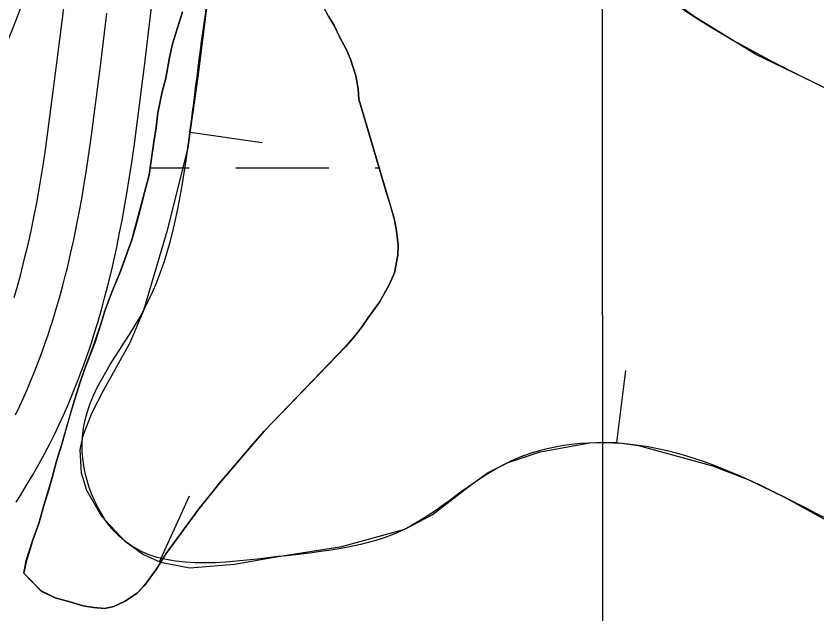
# Model space of a CAD drawing. Extents: x 3297735 to 3335592, y 670436 to 695807.
# Drawn here: x 3317413.1 to 3317688.7, y 692294.3 to 692500 of the extents above; entities that cross this region are included whole.
import ezdxf

# ---------------------------------------------------------------- set-up
doc = ezdxf.new("R2010")
doc.units = 0
for name, color, linetype in [('V-BORW-LINE', 7, 'Continuous'), ('V-GRID-MAJR', 7, 'Continuous'), ('V-RIVR-EDGE', 7, 'Continuous'), ('V-ROAD-CNTR', 7, 'Continuous'), ('V-SITE-VEGE', 7, 'Continuous'), ('V-TOPO-SHOR', 7, 'Continuous'), ('V-WETL-SWMP', 7, 'Continuous')]:
    doc.layers.add(name, color=color, linetype=linetype)

msp = doc.modelspace()

# ---------------------------------------------------------------- linework, layer by layer
at = {"layer": 'V-BORW-LINE'}
for p, q in [((3317472.99, 692460.04), (3317497.75, 692456.55)), ((3317619.78, 692353.28), (3317622.93, 692378.08)), ((3317462.53, 692312.26), (3317472.85, 692335.03))]:
    msp.add_line(p, q, dxfattribs=at)
for points in [[(3317690.29, 692475.87), (3317667.68, 692486.79), (3317646.41, 692499.83), (3317627.25, 692513.95)], [(3317478.72, 692503.63), (3317475.69, 692479.15), (3317472.25, 692454.79), (3317465.16, 692426.25), (3317456.82, 692398.4), (3317452.2, 692387.4), (3317443.17, 692371.3), (3317439.03, 692363.3), (3317435.96, 692355.24), (3317435.11, 692350.83), (3317435.5, 692342.9), (3317437.33, 692336.89), (3317442.48, 692327.98), (3317450.43, 692319.49), (3317456.99, 692314.77), (3317462.77, 692312.15), (3317472.95, 692310.25), (3317488.24, 692311.49), (3317503.36, 692314.05), (3317525.22, 692317.5), (3317546.88, 692323.53), (3317556.29, 692328.49), (3317568.89, 692338.23), (3317575.37, 692342.84), (3317582.47, 692346.47), (3317593.5, 692350.16), (3317610.56, 692353.26), (3317619.04, 692353.38), (3317627.32, 692352.33), (3317652.8, 692345.34), (3317665.3, 692340.46), (3317677.46, 692334.55), (3317720.54, 692310.8)]]:
    msp.add_lwpolyline(points, dxfattribs=at)
for points in [[(3317370.79, 692407.59), (3317421.45, 692521.68), (3317431.83, 692556.17), (3317438.86, 692610.37), (3317421.07, 692645.27), (3317380.99, 692664.47), (3317332.27, 692677.5), (3317285.76, 692673.88), (3317134.66, 692599.82), (3317097.14, 692591.64), (3317050.06, 692594.75), (3317013.43, 692582.69), (3316981, 692563.76), (3316945.8, 692546.96), (3316941.06, 692597.22), (3316967.35, 692641.64), (3317067.36, 692737.92), (3317132.75, 692809.2), (3317100.66, 692834.16), (3317054.01, 692826.91), (3317013.32, 692814.73), (3316984.22, 692791.33), (3316903.05, 692694.17), (3316870.45, 692649.44), (3316746.62, 692491.64), (3316723.23, 692446.34), (3316732.87, 692404.98), (3316762.03, 692332.15), (3316812.28, 692242.43), (3316850.17, 692216.89), (3316937.74, 692153.42), (3316979.98, 692128.75), (3317016.16, 692108.15), (3317038.4, 692088.38), (3317080.6, 692073.33), (3317123.42, 692100.39), (3317186.25, 692151.2), (3317307.36, 692288.97), (3317370.79, 692407.59)], [(3317992.88, 692210.82), (3318042.14, 692252.31), (3318065.21, 692275.38), (3318085.29, 692302.15), (3318081.29, 692346.37), (3318053.85, 692372.41), (3317848.97, 692417.25), (3317690.29, 692475.87), (3317646.41, 692499.83), (3317608.15, 692528.12), (3317575.85, 692551.49), (3317531.42, 692568.62), (3317494.72, 692549.43), (3317478.72, 692503.63), (3317472.25, 692454.79), (3317456.82, 692398.4), (3317435.96, 692355.24), (3317450.43, 692319.49), (3317503.36, 692314.05), (3317546.88, 692323.53), (3317582.47, 692346.47), (3317627.32, 692352.33), (3317677.46, 692334.55), (3317761.96, 692285.21), (3317806.15, 692254.94), (3317845.56, 692229.13), (3317900.59, 692214.94), (3317935.44, 692192.24), (3317992.88, 692210.82)]]:
    msp.add_spline(points, degree=3, dxfattribs=at)
at = {"layer": 'V-GRID-MAJR'}
msp.add_lwpolyline([(3317613.19, 694012.57), (3317614.99, 692249.17), (3317618.11, 689185.08), (3317621.45, 685897.36), (3317623.83, 683567.34), (3317626.56, 680885.93), (3317629.35, 678140.95), (3317631.33, 676194.39), (3317631.71, 675828.01)], dxfattribs=at)
at = {"layer": 'V-RIVR-EDGE'}
msp.add_spline([(3319555.14, 694014.55), (3319548.52, 694002.76), (3319539.36, 693985.79), (3319509.78, 693923.27), (3319496.46, 693903), (3319479.41, 693878.17), (3319464.01, 693854.58), (3319445.27, 693818.98), (3319424.44, 693775.51), (3319406.53, 693740.74), (3319395.69, 693713), (3319386.52, 693693.13), (3319372.79, 693671.61), (3319340.34, 693621.53), (3319316.61, 693580.14), (3319295.79, 693542.89), (3319282.06, 693520.96), (3319271.65, 693502.33), (3319267.89, 693489.49), (3319259.98, 693475.83), (3319250.42, 693465.08), (3319246.25, 693454.32), (3319237.93, 693442.32), (3319231.68, 693428.65), (3319225.43, 693414.99), (3319219.61, 693410.03), (3319205.47, 693391.42), (3319185.09, 693363.28), (3319164.7, 693327.69), (3319143.08, 693301.21), (3319109.39, 693253.21), (3319083.6, 693218.46), (3319061.14, 693187.85), (3319039.52, 693157.64), (3319018.29, 693123.29), (3318994.59, 693091.02), (3318949.68, 693031.86), (3318931.37, 693004.55), (3318913.08, 692981.38), (3318902.25, 692962.76), (3318892.68, 692944.55), (3318876.03, 692916.4), (3318861.86, 692887.84), (3318841.46, 692848.51), (3318822.29, 692807.53), (3318806.46, 692774.41), (3318803.1, 692758.66), (3318804.31, 692744.98), (3318808.02, 692734.61), (3318808.84, 692730.46), (3318817.11, 692725.47), (3318826.63, 692719.23), (3318832.83, 692713), (3318835.72, 692705.53), (3318835.27, 692692.27), (3318829.85, 692681.5), (3318819.88, 692669.09), (3318809.47, 692651.3), (3318783.24, 692602.87), (3318768.67, 692580.52), (3318760.79, 692575.98), (3318753.73, 692573.1), (3318747.11, 692573.94), (3318739.24, 692579.76), (3318735.53, 692585.58), (3318730.56, 692588.49), (3318721.44, 692588.1), (3318700.27, 692573.64), (3318679.48, 692549.66), (3318660.76, 692522.35), (3318646.6, 692493.37), (3318637.03, 692477.64), (3318624.96, 692456.95), (3318607.08, 692434.19), (3318599.98, 692413.49), (3318583.3, 692372.49), (3318565.82, 692342.28), (3318547.09, 692313.73), (3318534.2, 692295.52), (3318512.56, 692258.69), (3318488.02, 692224.76), (3318446.4, 692155.23), (3318418.11, 692112.61), (3318397.31, 692084.47), (3318386.91, 692066.68), (3318376.5, 692048.05), (3318354.44, 692011.22), (3318333.22, 691976.45), (3318316.13, 691940.02), (3318301.57, 691917.67), (3318275.38, 691884.99), (3318265.81, 691873), (3318250.82, 691844.85), (3318236.64, 691808.41), (3318222.07, 691781.09), (3318194.96, 691714.01), (3318179.96, 691684.2), (3318162.07, 691654.82), (3318140.84, 691619.64), (3318130.44, 691603.92), (3318120.89, 691595.24), (3318105.09, 691577.87), (3318090.12, 691558.42), (3318067.68, 691532.37), (3318043.56, 691501.75), (3318020.26, 691465.75), (3317998.21, 691433.06), (3317973.66, 691392.92), (3317962.42, 691371.81), (3317929.95, 691315.1), (3317907.9, 691282.41), (3317889.2, 691263.39), (3317870.48, 691238.16), (3317844.7, 691202.99), (3317833.05, 691186.02), (3317808.09, 691148.78), (3317780.64, 691109.47), (3317756.1, 691076.38), (3317731.98, 691045.35), (3317684.57, 690978.73), (3317668.76, 690954.73), (3317646.3, 690922.04), (3317635.48, 690907.15), (3317629.25, 690900.53), (3317620.1, 690889.36), (3317608.46, 690874.47), (3317601.4, 690867.03), (3317592.67, 690860.42), (3317585.59, 690845.93), (3317576.86, 690836), (3317565.64, 690821.11), (3317549.42, 690801.25), (3317522.4, 690767.75), (3317502.45, 690745), (3317489.97, 690727.62), (3317482.47, 690713.55), (3317479.54, 690701.12), (3317475.78, 690689.94), (3317474.94, 690683.31), (3317467.87, 690674.21), (3317451.65, 690653.94), (3317427.54, 690622.91), (3317406.33, 690593.95), (3317381.8, 690564.58), (3317328.18, 690504.62), (3317308.23, 690483.11), (3317290.78, 690466.16), (3317272.5, 690446.31), (3317248.81, 690422.74), (3317230.94, 690402.48), (3317202.23, 690356.54), (3317170.21, 690314.34), (3317129.47, 690266.36), (3317099.12, 690227.48), (3317085.82, 690212.59), (3317074.19, 690204.33), (3317063.38, 690189.85), (3317045.08, 690163.78), (3317020.95, 690128.61), (3316996.82, 690093.85), (3316970.63, 690059.1), (3316926.98, 690008.23), (3316891.65, 689970.6), (3316861.71, 689930.05), (3316828.03, 689887.86), (3316809.31, 689860.13), (3316797.25, 689841.93), (3316783.53, 689825.38), (3316737.37, 689762.08), (3316714.9, 689728.98), (3316681.64, 689687.61), (3316661.69, 689665.69), (3316647.97, 689646.66), (3316619.68, 689606.11), (3316602.63, 689581.28), (3316583.49, 689551.9), (3316563.93, 689519.62), (3316547.71, 689499.35), (3316541.89, 689491.9), (3316538.57, 689488.6), (3316532.31, 689474.1), (3316523.16, 689461.28), (3316509.03, 689445.15), (3316500.29, 689431.49), (3316493.22, 689419.9), (3316485.73, 689407.9), (3316486.11, 689397.12), (3316486.48, 689375.57), (3316487.29, 689371.01), (3316491.44, 689370.17), (3316493.5, 689366.43), (3316494.29, 689352.75), (3316496.75, 689341.56), (3316502.54, 689336.57), (3316504.2, 689334.08), (3316504.18, 689328.69), (3316501.27, 689325.8), (3316488.83, 689321.27), (3316487.17, 689319.61), (3316487.16, 689316.71), (3316492.96, 689316.7), (3316502.08, 689318.33), (3316508.3, 689318.32), (3316513.27, 689314.99), (3316516.58, 689314.98), (3316524.87, 689314.55), (3316535.62, 689303.33), (3316544.71, 689293.36), (3316545.54, 689290.04), (3316543.46, 689287.97), (3316525.66, 689296.72), (3316509.92, 689304.22), (3316502.06, 689307.14), (3316490.45, 689308.41), (3316482.58, 689308.02), (3316478.02, 689308.03), (3316473.47, 689311.77), (3316449.46, 689323.85), (3316424.59, 689324.74), (3316401.79, 689323.14), (3316381.47, 689318.22), (3316366.54, 689316.18), (3316352.85, 689311.24), (3316334.16, 689295.54), (3316302.2, 689277.79), (3316275.21, 689257.14), (3316266.49, 689249.28), (3316249.02, 689224.04), (3316230.28, 689191.76), (3316217.78, 689162.78), (3316200.69, 689125.93), (3316182.37, 689092.82), (3316162.8, 689054.73), (3316141.17, 689024.94), (3316114.57, 688996.41), (3316081.77, 688971.62), (3316036.89, 688926.14), (3316007.39, 688897.61), (3315987.04, 688880.67), (3315970.01, 688865.79), (3315959.63, 688858.77), (3315957.13, 688852.14), (3315955.46, 688848.42), (3315953.91, 688835.53)], degree=3, dxfattribs=at)
at = {"layer": 'V-ROAD-CNTR'}
for points in [[(3317413.15, 692332.76), (3317414.6, 692335.07), (3317416.77, 692338.62), (3317418.92, 692342.25), (3317420.99, 692345.88), (3317422.93, 692349.44), (3317424.73, 692352.9), (3317426.42, 692356.28), (3317427.99, 692359.56), (3317429.45, 692362.75), (3317430.82, 692365.85), (3317432.1, 692368.86), (3317433.29, 692371.79), (3317434.41, 692374.63), (3317435.46, 692377.39), (3317436.45, 692380.07), (3317437.37, 692382.67), (3317438.23, 692385.19), (3317439.04, 692387.64), (3317439.82, 692390.05), (3317441.22, 692394.63), (3317442.48, 692398.96), (3317443.59, 692403.03), (3317444.59, 692406.84), (3317445.47, 692410.42), (3317446.27, 692413.79), (3317446.98, 692416.94), (3317447.64, 692419.92), (3317448.77, 692425.43), (3317449.71, 692430.28), (3317450.48, 692434.53), (3317451.13, 692438.26), (3317452.18, 692444.72), (3317452.92, 692449.6), (3317453.95, 692456.86), (3317454.91, 692464.09), (3317457.27, 692482.78), (3317459.29, 692499.11), (3317461.03, 692513.41)], [(3317412.48, 692403.21), (3317413.6, 692407.1), (3317414.61, 692410.77), (3317415.51, 692414.23), (3317416.32, 692417.49), (3317417.04, 692420.56), (3317417.7, 692423.45), (3317418.29, 692426.15), (3317419.35, 692431.3), (3317420.22, 692435.81), (3317420.94, 692439.77), (3317421.54, 692443.23), (3317422.54, 692449.38), (3317423.24, 692453.97), (3317424.23, 692460.93), (3317425.15, 692467.93), (3317427.5, 692486.5), (3317429.51, 692502.77)], [(3317412.94, 692362.86), (3317414.41, 692365.93), (3317415.77, 692368.91), (3317417.05, 692371.81), (3317418.25, 692374.63), (3317419.37, 692377.37), (3317420.42, 692380.04), (3317421.41, 692382.64), (3317422.33, 692385.16), (3317423.2, 692387.61), (3317424.02, 692389.99), (3317424.79, 692392.3), (3317425.51, 692394.55), (3317426.85, 692398.92), (3317428.04, 692403.03), (3317429.1, 692406.9), (3317430.05, 692410.54), (3317430.9, 692413.96), (3317431.66, 692417.17), (3317432.34, 692420.19), (3317432.96, 692423.03), (3317434.06, 692428.37), (3317434.96, 692433.05), (3317435.71, 692437.15), (3317436.33, 692440.75), (3317437.36, 692447.05), (3317438.08, 692451.78), (3317439.09, 692458.89), (3317440.03, 692466.01), (3317442.38, 692484.64), (3317444.4, 692500.94)]]:
    msp.add_lwpolyline(points, dxfattribs=at)
msp.add_spline([(3317345.93, 693695.67), (3317351.92, 693677.19), (3317350.07, 693617.89), (3317364.87, 693563.74), (3317367.12, 693500.15), (3317376.73, 693420.68), (3317363.97, 693327.55), (3317307.74, 693209.89), (3317253.75, 693108.38), (3317259.83, 693062.19), (3317313.55, 693009.1), (3317363.21, 692950.58), (3317410.27, 692891.94), (3317463.86, 692807.18), (3317510.91, 692730.22), (3317559.4, 692650.9), (3317597.22, 692591.93), (3317667.78, 692550.9), (3317749.68, 692501.46), (3317861.7, 692442.37), (3317956.96, 692417.92), (3318041.51, 692387.81), (3318108.07, 692375.05), (3318144.86, 692383.96), (3318179.95, 692467.13), (3318229.12, 692586.66), (3318265.13, 692673.64), (3318246.28, 692722.35), (3318188.59, 692749.1), (3318099.04, 692803.32), (3318027.35, 692829.77), (3317920.25, 692890.98), (3317840.99, 692970.39), (3317768.02, 693088.79), (3317666.23, 693160.62), (3317572.61, 693221.51), (3317492.85, 693272.27), (3317424.7, 693299.7), (3317395.66, 693310.01), (3317356.09, 693314.98)], degree=3, dxfattribs=at)
at = {"layer": 'V-SITE-VEGE'}
for p, q in [((3317466.94, 692490.39), (3317470.4, 692501.44)), ((3317520.6, 692500.01), (3317522.54, 692496.71)), ((3317522.54, 692496.71), (3317524.49, 692492.67)), ((3317524.49, 692492.67), (3317526.62, 692488.82)), ((3317465.94, 692485.72), (3317466.94, 692490.39)), ((3317526.62, 692488.82), (3317528.19, 692485.14)), ((3317464.62, 692478.63), (3317465.94, 692485.72)), ((3317528.19, 692485.14), (3317530, 692479.42)), ((3317463.43, 692473.96), (3317464.62, 692478.63)), ((3317530, 692479.42), (3317530.85, 692474.98)), ((3317530.85, 692474.98), (3317531.12, 692471.46)), ((3317461.93, 692466.68), (3317463.43, 692473.96)), ((3317531.12, 692471.46), (3317543.23, 692430.31)), ((3317461.3, 692461.65), (3317461.93, 692466.68)), ((3317460.49, 692456.61), (3317461.3, 692461.65)), ((3317458.89, 692445.43), (3317460.49, 692456.61)), ((3317457.37, 692439.26), (3317458.89, 692445.43)), ((3317452.92, 692422.99), (3317457.37, 692439.26)), ((3317543.23, 692430.31), (3317543.87, 692426.79)), ((3317543.87, 692426.79), (3317544.55, 692421.42)), ((3317448.73, 692411.37), (3317452.92, 692422.99)), ((3317544.55, 692421.42), (3317544.46, 692417.7)), ((3317544.46, 692417.7), (3317543.29, 692411.73)), ((3317446.09, 692404.99), (3317448.73, 692411.37)), ((3317543.29, 692411.73), (3317541.54, 692407.6)), ((3317541.54, 692407.6), (3317538.14, 692401.58)), ((3317443.64, 692398.62), (3317446.09, 692404.99)), ((3317538.14, 692401.58), (3317534.19, 692396.1)), ((3317442.44, 692394.32), (3317443.64, 692398.62)), ((3317534.19, 692396.1), (3317532.03, 692392.89)), ((3317440.18, 692387.58), (3317442.44, 692394.32)), ((3317532.03, 692392.89), (3317529.5, 692389.67)), ((3317529.5, 692389.67), (3317526.43, 692386.25)), ((3317436.69, 692378.39), (3317440.18, 692387.58)), ((3317526.43, 692386.25), (3317498.49, 692357.17)), ((3317435.12, 692373.71), (3317436.69, 692378.39)), ((3317432.87, 692366.78), (3317435.12, 692373.71)), ((3317428.92, 692352.75), (3317432.87, 692366.78)), ((3317498.49, 692357.17), (3317493.97, 692352.05)), ((3317427.02, 692346.95), (3317428.92, 692352.75)), ((3317493.97, 692352.05), (3317483.12, 692339.34)), ((3317425.49, 692340.78), (3317427.02, 692346.95)), ((3317422.73, 692331.61), (3317425.49, 692340.78)), ((3317483.12, 692339.34), (3317476.08, 692330.63)), ((3317421.02, 692325.44), (3317422.73, 692331.61)), ((3317476.08, 692330.63), (3317464.74, 692315.13)), ((3317418.92, 692319.82), (3317421.02, 692325.44)), ((3317416.67, 692312.7), (3317418.92, 692319.82)), ((3317464.74, 692315.13), (3317461.33, 692309.66)), ((3317415.84, 692308.41), (3317416.67, 692312.7)), ((3317461.33, 692309.66), (3317457.37, 692304.18)), ((3317421.75, 692302.23), (3317415.84, 692308.41)), ((3317457.37, 692304.18), (3317454.84, 692301.52)), ((3317426.63, 692299.93), (3317421.75, 692302.23)), ((3317454.84, 692301.52), (3317450.45, 692298.63)), ((3317431.68, 692298.56), (3317426.63, 692299.93)), ((3317436.17, 692297.18), (3317431.68, 692298.56)), ((3317450.45, 692298.63), (3317446.77, 692296.87)), ((3317439.72, 692296.52), (3317436.17, 692297.18)), ((3317443.63, 692296.24), (3317439.72, 692296.52)), ((3317446.77, 692296.87), (3317443.63, 692296.24))]:
    msp.add_line(p, q, dxfattribs=at)
at = {"layer": 'V-TOPO-SHOR'}
for points in [[(3317429.95, 692356.49), (3317428.92, 692352.75), (3317427.02, 692346.95), (3317425.49, 692340.78), (3317424.28, 692336.85), (3317422.73, 692331.61), (3317421.02, 692325.44), (3317418.92, 692319.82), (3317417.71, 692315.89), (3317416.67, 692312.7), (3317415.84, 692308.41), (3317421.75, 692302.23), (3317426.63, 692299.93), (3317431.68, 692298.56), (3317436.17, 692297.18), (3317439.72, 692296.52), (3317443.63, 692296.24), (3317446.77, 692296.87), (3317450.45, 692298.63), (3317454.84, 692301.52), (3317457.37, 692304.18), (3317461.33, 692309.66), (3317464.74, 692315.13), (3317476.08, 692330.63), (3317480.6, 692336.12), (3317483.12, 692339.34), (3317490, 692347.31), (3317493.97, 692352.05), (3317498.49, 692357.17), (3317505.02, 692364.01), (3317526.43, 692386.25), (3317529.5, 692389.67), (3317532.03, 692392.89), (3317534.19, 692396.1), (3317538.14, 692401.58), (3317541.53, 692407.6), (3317543.29, 692411.73), (3317544.46, 692417.7), (3317544.55, 692421.42), (3317543.87, 692426.79), (3317543.23, 692430.31), (3317541.81, 692435.29), (3317540.81, 692438.43), (3317531.12, 692471.46), (3317530.85, 692474.98), (3317530, 692479.42), (3317528.19, 692485.14), (3317526.62, 692488.82), (3317524.49, 692492.67), (3317522.54, 692496.71), (3317520.6, 692500.01), (3317519.05, 692502.95)], [(3317470.4, 692501.44), (3317466.94, 692490.39), (3317465.94, 692485.72), (3317464.62, 692478.63), (3317463.43, 692473.96), (3317461.93, 692466.68), (3317461.3, 692461.65), (3317460.49, 692456.61), (3317459.54, 692449.53), (3317458.89, 692445.43), (3317457.37, 692439.26), (3317456.17, 692434.77), (3317454.29, 692427.85), (3317452.92, 692422.99), (3317450.3, 692415.68), (3317448.73, 692411.37), (3317446.09, 692404.99), (3317443.64, 692398.62), (3317442.44, 692394.32), (3317440.18, 692387.58), (3317436.68, 692378.39), (3317435.12, 692373.71), (3317432.87, 692366.78), (3317431.66, 692362.66), (3317429.95, 692356.49)]]:
    msp.add_lwpolyline(points, dxfattribs=at)
at = {"layer": 'V-WETL-SWMP'}
for p, q in [((3317466.93, 692490.4), (3317470.39, 692501.44)), ((3317520.59, 692500.02), (3317522.52, 692496.72)), ((3317522.52, 692496.72), (3317524.48, 692492.68)), ((3317524.48, 692492.68), (3317526.61, 692488.82)), ((3317465.93, 692485.73), (3317466.93, 692490.4)), ((3317526.61, 692488.82), (3317528.18, 692485.15)), ((3317464.61, 692478.64), (3317465.93, 692485.73)), ((3317528.18, 692485.15), (3317529.99, 692479.43)), ((3317463.42, 692473.96), (3317464.61, 692478.64)), ((3317529.99, 692479.43), (3317530.84, 692474.99)), ((3317530.84, 692474.99), (3317531.11, 692471.46)), ((3317461.91, 692466.68), (3317463.42, 692473.96)), ((3317531.11, 692471.46), (3317543.22, 692430.31)), ((3317461.29, 692461.65), (3317461.91, 692466.68)), ((3317460.48, 692456.62), (3317461.29, 692461.65)), ((3317458.88, 692445.43), (3317460.48, 692456.62)), ((3317459.21, 692447.75), (3317472.71, 692447.75)), ((3317488.71, 692447.75), (3317520.71, 692447.75)), ((3317536.71, 692447.75), (3317538.09, 692447.75)), ((3317457.36, 692439.26), (3317458.88, 692445.43)), ((3317452.91, 692422.99), (3317457.36, 692439.26)), ((3317543.22, 692430.31), (3317543.86, 692426.8)), ((3317543.86, 692426.8), (3317544.54, 692421.43)), ((3317448.72, 692411.38), (3317452.91, 692422.99)), ((3317544.54, 692421.43), (3317544.44, 692417.71)), ((3317544.44, 692417.71), (3317543.28, 692411.74)), ((3317446.08, 692405), (3317448.72, 692411.38)), ((3317543.28, 692411.74), (3317541.52, 692407.61)), ((3317541.52, 692407.61), (3317538.13, 692401.58)), ((3317443.63, 692398.62), (3317446.08, 692405)), ((3317538.13, 692401.58), (3317534.17, 692396.1)), ((3317442.43, 692394.32), (3317443.63, 692398.62)), ((3317534.17, 692396.1), (3317532.02, 692392.89)), ((3317440.17, 692387.58), (3317442.43, 692394.32)), ((3317532.02, 692392.89), (3317529.49, 692389.67)), ((3317529.49, 692389.67), (3317526.41, 692386.26)), ((3317436.67, 692378.39), (3317440.17, 692387.58)), ((3317526.41, 692386.26), (3317498.48, 692357.17)), ((3317435.11, 692373.71), (3317436.67, 692378.39)), ((3317432.86, 692366.78), (3317435.11, 692373.71)), ((3317428.91, 692352.76), (3317432.86, 692366.78)), ((3317498.48, 692357.17), (3317493.96, 692352.05)), ((3317427.01, 692346.95), (3317428.91, 692352.76)), ((3317493.96, 692352.05), (3317483.11, 692339.35)), ((3317425.48, 692340.78), (3317427.01, 692346.95)), ((3317422.72, 692331.62), (3317425.48, 692340.78)), ((3317483.11, 692339.35), (3317476.07, 692330.64)), ((3317421.01, 692325.44), (3317422.72, 692331.62)), ((3317476.07, 692330.64), (3317464.72, 692315.13)), ((3317418.91, 692319.82), (3317421.01, 692325.44)), ((3317416.66, 692312.71), (3317418.91, 692319.82)), ((3317464.72, 692315.13), (3317461.32, 692309.67)), ((3317415.83, 692308.41), (3317416.66, 692312.71)), ((3317461.32, 692309.67), (3317457.36, 692304.19)), ((3317421.74, 692302.24), (3317415.83, 692308.41)), ((3317457.36, 692304.19), (3317454.82, 692301.53)), ((3317426.62, 692299.93), (3317421.74, 692302.24)), ((3317454.82, 692301.53), (3317450.43, 692298.64)), ((3317431.67, 692298.57), (3317426.62, 692299.93)), ((3317436.16, 692297.19), (3317431.67, 692298.57)), ((3317450.43, 692298.64), (3317446.76, 692296.88)), ((3317439.71, 692296.53), (3317436.16, 692297.19)), ((3317443.61, 692296.25), (3317439.71, 692296.53)), ((3317446.76, 692296.88), (3317443.61, 692296.25))]:
    msp.add_line(p, q, dxfattribs=at)

doc.saveas('drawing.dxf')
